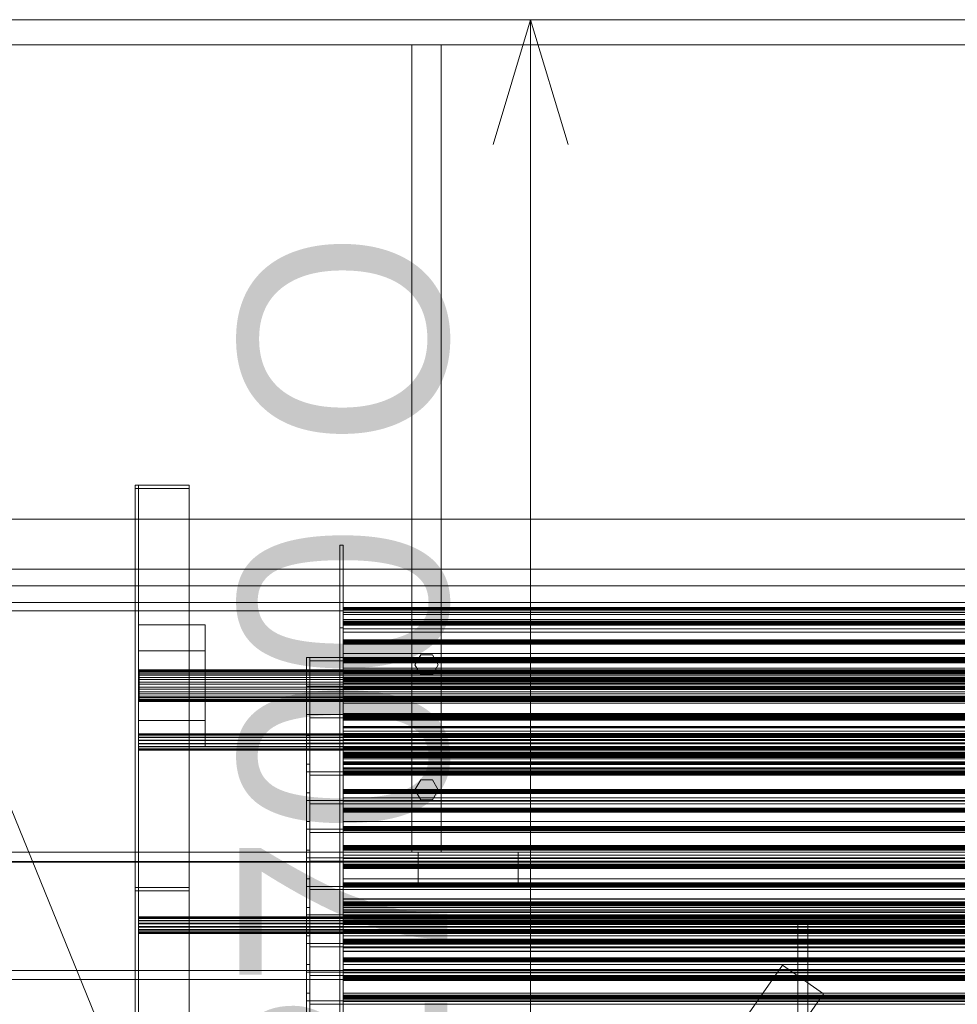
# Model space of a CAD drawing. Header units: millimetres. Extents: x -4738 to 65662, y -68080 to 6847.
# Tile 373 of 656: x -1639 to -513, y -32883 to -31700. Entities that reach past the tile are written whole.
import ezdxf

# ---------------------------------------------------------------- set-up
doc = ezdxf.new("R2010")
doc.units = ezdxf.units.MM
for name, color, linetype, lineweight in [('COTAS_O', 1, 'Continuous', 0), ('frontal_C03', 7, 'Continuous', 0), ('frontal_C03-dry', 7, 'Continuous', 0), ('frontal_dosificador', 7, 'Continuous', 0), ('frontal_tolva', 7, 'Continuous', 0)]:
    doc.layers.add(name, color=color, linetype=linetype, lineweight=lineweight)
doc.dimstyles.new('R19_100', dxfattribs={"dimtxt": 250, "dimasz": 150, "dimexe": 150, "dimexo": 80, "dimgap": 100, "dimtad": 1, "dimtih": 1, "dimtoh": 1, "dimdsep": 46, "dimcen": 0.09, "dimadec": 0, "dimazin": 0, "dimtfac": 1, "dimtdec": 4, "dimtofl": 0, "dimtmove": 0, "dimatfit": 3, "dimfxl": 1, "dimtolj": 1, "dimtzin": 0, "dimarcsym": 0})

# ---------------------------------------------------------------- blocks, each defined once
blk = doc.blocks.new('DIM_R31_47')
at = {"layer": 'COTAS_O'}
for p, q in [((-1725, -31700), (-1025, -31700)), ((-1025, -31700), (-1070, -31850)), ((-1025, -34400), (-1025, -31700)), ((-1025, -31700), (-980, -31850)), ((-1025, -34400), (-1070, -34250)), ((-1025, -34400), (-980, -34250)), ((-1725, -34400), (-1025, -34400))]:
    blk.add_line(p, q, dxfattribs=at)
blk.add_text('2700 O', height=250, rotation=90, dxfattribs=at).set_placement((-1125, -33050))

msp = doc.modelspace()

# ---------------------------------------------------------------- linework, layer by layer
at = {"layer": 'frontal_C03'}
for p, q in [((-1500, -34954.179), (-1500, -32259.264)), ((-1500, -32259.264), (-1496, -32259.264)), ((-1500, -32746.492), (-1500, -32259.264)), ((-1500, -32259.264), (-1435, -32259.264)), ((-1500, -32263.162), (-1500, -32259.264)), ((-1435, -32263.162), (-1500, -32263.162)), ((-1500, -32263.162), (-1500, -34958.077)), ((-1496, -32259.264), (-1496, -34954.179)), ((-1496, -32259.264), (-1496, -32746.492)), ((-1435, -32259.264), (-1435, -34954.179)), ((-1435, -32259.264), (-1435, -32263.162)), ((-1435, -34958.077), (-1435, -32263.162)), ((-1254, -34946.422), (-1254, -32331.232)), ((-1254, -32331.232), (-1250, -32331.232)), ((-1254, -32430.626), (-1254, -32331.232)), ((-1250, -32331.232), (-1250, -34946.422)), ((-1250, -32331.232), (-1250, -32430.626)), ((-1250, -32407.295), (-1250, -32406.043)), ((-1250, -32406.043), (-1250, -32408.401)), ((1250, -32406.043), (-1250, -32406.043)), ((-1250, -32412.11), (-1250, -32407.295)), ((1250, -32407.295), (-1250, -32407.295)), ((-1250, -32408.401), (-1250, -32414.28)), ((1250, -32408.401), (-1250, -32408.401)), ((-1250, -32420.303), (-1250, -32412.11)), ((1250, -32412.11), (-1250, -32412.11)), ((-1250, -32414.28), (-1250, -32423.452)), ((1250, -32414.28), (-1250, -32414.28)), ((-1496, -32458.227), (-1496, -32426.787)), ((-1496, -32426.787), (-1416, -32426.787)), ((-1496, -32541.773), (-1496, -32426.787)), ((-1416, -32426.787), (-1416, -32458.227)), ((-1416, -32426.787), (-1416, -32541.773)), ((-1250, -32431.558), (-1250, -32420.303)), ((1250, -32420.303), (-1250, -32420.303)), ((-1250, -32422.892), (-1250, -32422.576)), ((-1250, -32422.576), (-1250, -32423.686)), ((1250, -32422.576), (-1250, -32422.576)), ((-1250, -32424.451), (-1250, -32422.892)), ((1250, -32422.892), (-1250, -32422.892)), ((-1250, -32423.452), (-1250, -32435.566)), ((1250, -32423.452), (-1250, -32423.452)), ((-1250, -32423.686), (-1250, -32425.573)), ((1250, -32423.686), (-1250, -32423.686)), ((-1250, -32426.338), (-1250, -32424.451)), ((-1250, -32424.451), (1250, -32424.451)), ((-1250, -32425.573), (-1250, -32427.132)), ((1250, -32425.573), (-1250, -32425.573)), ((-1250, -32427.448), (-1250, -32426.338)), ((1250, -32426.338), (-1250, -32426.338)), ((-1250, -32427.132), (-1250, -32427.448)), ((1250, -32427.132), (-1250, -32427.132)), ((1250, -32427.448), (-1250, -32427.448)), ((-1250, -32430.626), (-1254, -32430.626)), ((-1254, -32430.626), (-1254, -35045.817)), ((-1250, -35045.817), (-1250, -32430.626)), ((-1250, -32445.443), (-1250, -32431.558)), ((1250, -32431.558), (-1250, -32431.558)), ((-1250, -32435.566), (-1250, -32450.157)), ((1250, -32435.566), (-1250, -32435.566)), ((-1250, -32445.35), (-1250, -32445.033)), ((-1250, -32445.033), (-1250, -32446.144)), ((1250, -32445.033), (-1250, -32445.033)), ((-1250, -32446.908), (-1250, -32445.35)), ((1250, -32445.35), (-1250, -32445.35)), ((-1250, -32461.425), (-1250, -32445.443)), ((1250, -32445.443), (-1250, -32445.443)), ((-1250, -32446.144), (-1250, -32448.031)), ((1250, -32446.144), (-1250, -32446.144)), ((-1250, -32448.795), (-1250, -32446.908)), ((-1250, -32446.908), (1250, -32446.908)), ((-1250, -32448.031), (-1250, -32449.589)), ((1250, -32448.031), (-1250, -32448.031)), ((-1250, -32449.906), (-1250, -32448.795)), ((1250, -32448.795), (-1250, -32448.795)), ((-1250, -32449.589), (-1250, -32449.906)), ((1250, -32449.589), (-1250, -32449.589)), ((1250, -32449.906), (-1250, -32449.906)), ((-1250, -32450.157), (-1250, -32466.663)), ((1250, -32450.157), (-1250, -32450.157)), ((-1416, -32458.227), (-1496, -32458.227)), ((-1496, -32458.227), (-1496, -32573.213)), ((-1416, -32573.213), (-1416, -32458.227)), ((-1250, -32478.89), (-1250, -32461.425)), ((1250, -32461.425), (-1250, -32461.425)), ((-1250, -32466.663), (-1250, -32484.45)), ((1250, -32466.663), (-1250, -32466.663)), ((-1250, -32467.808), (-1250, -32467.491)), ((-1250, -32467.491), (-1250, -32468.602)), ((1250, -32467.491), (-1250, -32467.491)), ((-1250, -32469.366), (-1250, -32467.808)), ((1250, -32467.808), (-1250, -32467.808)), ((-1250, -32468.602), (-1250, -32470.489)), ((1250, -32468.602), (-1250, -32468.602)), ((-1250, -32471.253), (-1250, -32469.366)), ((-1250, -32469.366), (1250, -32469.366)), ((-1250, -32470.489), (-1250, -32472.047)), ((1250, -32470.489), (-1250, -32470.489)), ((-1250, -32472.363), (-1250, -32471.253)), ((1250, -32471.253), (-1250, -32471.253)), ((-1250, -32472.047), (-1250, -32472.363)), ((1250, -32472.047), (-1250, -32472.047)), ((1250, -32472.363), (-1250, -32472.363)), ((-1495, -32482.513), (-1495, -32481.073)), ((-1495, -32481.073), (-1495, -32481.485)), ((1495, -32481.073), (-1495, -32481.073)), ((-1495, -32481.485), (-1495, -32483.71)), ((1495, -32481.485), (-1495, -32481.485)), ((-1495, -32485.665), (-1495, -32482.513)), ((1495, -32482.513), (-1495, -32482.513)), ((-1495, -32483.71), (-1495, -32487.529)), ((1495, -32483.71), (-1495, -32483.71)), ((-1495, -32490.221), (-1495, -32485.665)), ((1495, -32485.665), (-1495, -32485.665)), ((-1495, -32487.529), (-1495, -32492.569)), ((1495, -32487.529), (-1495, -32487.529)), ((-1250, -32497.166), (-1250, -32478.89)), ((-1250, -32478.89), (1250, -32478.89)), ((-1250, -32484.45), (-1250, -32502.834)), ((1250, -32484.45), (-1250, -32484.45)), ((-1495, -32495.733), (-1495, -32490.221)), ((1495, -32490.221), (-1495, -32490.221)), ((-1495, -32492.569), (-1495, -32498.337)), ((1495, -32492.569), (-1495, -32492.569)), ((-1495, -32501.663), (-1495, -32495.733)), ((-1495, -32495.733), (1495, -32495.733)), ((-1495, -32498.337), (-1495, -32504.267)), ((1495, -32498.337), (-1495, -32498.337)), ((-1250, -32490.265), (-1250, -32489.949)), ((-1250, -32489.949), (-1250, -32491.059)), ((1250, -32489.949), (-1250, -32489.949)), ((-1250, -32491.823), (-1250, -32490.265)), ((1250, -32490.265), (-1250, -32490.265)), ((-1250, -32491.059), (-1250, -32492.946)), ((1250, -32491.059), (-1250, -32491.059)), ((-1250, -32493.71), (-1250, -32491.823)), ((-1250, -32491.823), (1250, -32491.823)), ((-1250, -32492.946), (-1250, -32494.504)), ((1250, -32492.946), (-1250, -32492.946)), ((-1250, -32494.821), (-1250, -32493.71)), ((1250, -32493.71), (-1250, -32493.71)), ((-1250, -32494.504), (-1250, -32494.821)), ((1250, -32494.504), (-1250, -32494.504)), ((1250, -32494.821), (-1250, -32494.821)), ((-1250, -32515.55), (-1250, -32497.166)), ((1250, -32497.166), (-1250, -32497.166)), ((-1495, -32507.431), (-1495, -32501.663)), ((1495, -32501.663), (-1495, -32501.663)), ((-1495, -32504.267), (-1495, -32509.779)), ((1495, -32504.267), (-1495, -32504.267)), ((-1495, -32512.471), (-1495, -32507.431)), ((1495, -32507.431), (-1495, -32507.431)), ((-1495, -32509.779), (-1495, -32514.335)), ((1495, -32509.779), (-1495, -32509.779)), ((-1495, -32516.29), (-1495, -32512.471)), ((1495, -32512.471), (-1495, -32512.471)), ((-1250, -32502.834), (-1250, -32521.11)), ((1250, -32502.834), (-1250, -32502.834)), ((-1250, -32512.723), (-1250, -32512.406)), ((-1250, -32512.406), (-1250, -32513.517)), ((1250, -32512.406), (-1250, -32512.406)), ((-1495, -32514.335), (-1495, -32517.487)), ((1495, -32514.335), (-1495, -32514.335)), ((-1495, -32518.515), (-1495, -32516.29)), ((1495, -32516.29), (-1495, -32516.29)), ((-1495, -32517.487), (-1495, -32518.927)), ((1495, -32517.487), (-1495, -32517.487)), ((-1495, -32518.927), (-1495, -32518.515)), ((1495, -32518.515), (-1495, -32518.515)), ((1495, -32518.927), (-1495, -32518.927)), ((-1250, -32514.281), (-1250, -32512.723)), ((1250, -32512.723), (-1250, -32512.723)), ((-1250, -32513.517), (-1250, -32515.404)), ((1250, -32513.517), (-1250, -32513.517)), ((-1250, -32516.168), (-1250, -32514.281)), ((-1250, -32514.281), (1250, -32514.281)), ((-1250, -32515.404), (-1250, -32516.962)), ((1250, -32515.404), (-1250, -32515.404)), ((-1250, -32533.337), (-1250, -32515.55)), ((1250, -32515.55), (-1250, -32515.55)), ((-1250, -32517.279), (-1250, -32516.168)), ((1250, -32516.168), (-1250, -32516.168)), ((-1250, -32516.962), (-1250, -32517.279)), ((1250, -32516.962), (-1250, -32516.962)), ((1250, -32517.279), (-1250, -32517.279)), ((-1250, -32521.11), (-1250, -32538.575)), ((1250, -32521.11), (-1250, -32521.11)), ((-1250, -32549.843), (-1250, -32533.337)), ((1250, -32533.337), (-1250, -32533.337)), ((-1250, -32535.181), (-1250, -32534.864)), ((-1250, -32534.864), (-1250, -32535.974)), ((1250, -32534.864), (-1250, -32534.864)), ((-1250, -32536.739), (-1250, -32535.181)), ((1250, -32535.181), (-1250, -32535.181)), ((-1250, -32535.974), (-1250, -32537.862)), ((1250, -32535.974), (-1250, -32535.974)), ((-1250, -32540.461), (-1250, -32536.033)), ((-1250, -32536.033), (-1250, -32536.41)), ((1250, -32536.033), (-1250, -32536.033)), ((-1416, -32541.773), (-1496, -32541.773)), ((-1496, -32541.773), (-1496, -32573.213)), ((-1416, -32573.213), (-1416, -32541.773)), ((-1250, -32536.41), (-1250, -32541.533)), ((1250, -32536.41), (-1250, -32536.41)), ((-1250, -32538.626), (-1250, -32536.739)), ((-1250, -32536.739), (1250, -32536.739)), ((-1250, -32537.862), (-1250, -32539.42)), ((1250, -32537.862), (-1250, -32537.862)), ((-1250, -32538.575), (-1250, -32554.557)), ((1250, -32538.575), (-1250, -32538.575)), ((-1250, -32539.736), (-1250, -32538.626)), ((1250, -32538.626), (-1250, -32538.626)), ((-1250, -32539.42), (-1250, -32539.736)), ((1250, -32539.42), (-1250, -32539.42)), ((1250, -32539.736), (-1250, -32539.736)), ((-1250, -32549.02), (-1250, -32540.461)), ((1250, -32540.461), (-1250, -32540.461)), ((-1250, -32541.533), (-1250, -32550.624)), ((1250, -32541.533), (-1250, -32541.533)), ((-1496, -32559.114), (-1496, -32557.73)), ((-1496, -32557.73), (-1496, -32557.848)), ((1496, -32557.73), (-1496, -32557.73)), ((-1496, -32557.848), (-1496, -32559.449)), ((1496, -32557.848), (-1496, -32557.848)), ((-1496, -32561.788), (-1496, -32559.114)), ((1496, -32559.114), (-1496, -32559.114)), ((-1496, -32559.449), (-1496, -32562.29)), ((1496, -32559.449), (-1496, -32559.449)), ((-1250, -32560.406), (-1250, -32549.02)), ((1250, -32549.02), (-1250, -32549.02)), ((-1250, -32564.434), (-1250, -32549.843)), ((1250, -32549.843), (-1250, -32549.843)), ((-1250, -32550.624), (-1250, -32562.299)), ((1250, -32550.624), (-1250, -32550.624)), ((-1250, -32554.557), (-1250, -32568.442)), ((1250, -32554.557), (-1250, -32554.557)), ((-1250, -32557.638), (-1250, -32557.322)), ((-1250, -32557.322), (-1250, -32558.432)), ((1250, -32557.322), (-1250, -32557.322)), ((-1250, -32559.196), (-1250, -32557.638)), ((1250, -32557.638), (-1250, -32557.638)), ((-1250, -32558.432), (-1250, -32560.319)), ((1250, -32558.432), (-1250, -32558.432)), ((-1250, -32561.083), (-1250, -32559.196)), ((-1250, -32559.196), (1250, -32559.196)), ((-1496, -32565.346), (-1496, -32561.788)), ((1496, -32561.788), (-1496, -32561.788)), ((-1496, -32562.29), (-1496, -32565.938)), ((1496, -32562.29), (-1496, -32562.29)), ((-1496, -32569.246), (-1496, -32565.346)), ((-1496, -32565.346), (1496, -32565.346)), ((-1496, -32565.938), (-1496, -32569.838)), ((1496, -32565.938), (-1496, -32565.938)), ((-1496, -32572.895), (-1496, -32569.246)), ((1496, -32569.246), (-1496, -32569.246)), ((-1496, -32569.838), (-1496, -32573.396)), ((1496, -32569.838), (-1496, -32569.838)), ((-1250, -32560.319), (-1250, -32561.877)), ((1250, -32560.319), (-1250, -32560.319)), ((-1250, -32572.886), (-1250, -32560.406)), ((-1250, -32560.406), (1250, -32560.406)), ((-1250, -32562.194), (-1250, -32561.083)), ((1250, -32561.083), (-1250, -32561.083)), ((-1250, -32561.877), (-1250, -32562.194)), ((1250, -32561.877), (-1250, -32561.877)), ((1250, -32562.194), (-1250, -32562.194)), ((-1250, -32562.299), (-1250, -32574.779)), ((1250, -32562.299), (-1250, -32562.299)), ((-1250, -32576.548), (-1250, -32564.434)), ((1250, -32564.434), (-1250, -32564.434)), ((-1250, -32568.442), (-1250, -32579.697)), ((1250, -32568.442), (-1250, -32568.442)), ((-1496, -32575.736), (-1496, -32572.895)), ((1496, -32572.895), (-1496, -32572.895)), ((-1496, -32573.213), (-1416, -32573.213)), ((-1496, -32573.396), (-1496, -32576.071)), ((1496, -32573.396), (-1496, -32573.396)), ((-1496, -32577.337), (-1496, -32575.736)), ((1496, -32575.736), (-1496, -32575.736)), ((-1496, -32576.071), (-1496, -32577.454)), ((1496, -32576.071), (-1496, -32576.071)), ((-1496, -32577.454), (-1496, -32577.337)), ((1496, -32577.337), (-1496, -32577.337)), ((1496, -32577.454), (-1496, -32577.454)), ((-1250, -32584.56), (-1250, -32572.886)), ((1250, -32572.886), (-1250, -32572.886)), ((-1250, -32574.779), (-1250, -32586.165)), ((1250, -32574.779), (-1250, -32574.779)), ((-1250, -32585.72), (-1250, -32576.548)), ((1250, -32576.548), (-1250, -32576.548)), ((-1250, -32579.697), (-1250, -32587.89)), ((1250, -32579.697), (-1250, -32579.697)), ((-1250, -32580.096), (-1250, -32579.779)), ((-1250, -32579.779), (-1250, -32580.89)), ((1250, -32579.779), (-1250, -32579.779)), ((-1250, -32581.654), (-1250, -32580.096)), ((1250, -32580.096), (-1250, -32580.096)), ((-1250, -32580.89), (-1250, -32582.777)), ((1250, -32580.89), (-1250, -32580.89)), ((-1250, -32583.541), (-1250, -32581.654)), ((-1250, -32581.654), (1250, -32581.654)), ((-1250, -32582.777), (-1250, -32584.335)), ((1250, -32582.777), (-1250, -32582.777)), ((-1250, -32584.652), (-1250, -32583.541)), ((1250, -32583.541), (-1250, -32583.541)), ((-1250, -32584.335), (-1250, -32584.652)), ((1250, -32584.335), (-1250, -32584.335)), ((-1250, -32593.651), (-1250, -32584.56)), ((1250, -32584.56), (-1250, -32584.56)), ((1250, -32584.652), (-1250, -32584.652)), ((-1250, -32591.599), (-1250, -32585.72)), ((1250, -32585.72), (-1250, -32585.72)), ((-1250, -32586.165), (-1250, -32594.723)), ((1250, -32586.165), (-1250, -32586.165)), ((-1250, -32587.89), (-1250, -32592.705)), ((1250, -32587.89), (-1250, -32587.89)), ((-1250, -32593.957), (-1250, -32591.599)), ((1250, -32591.599), (-1250, -32591.599)), ((-1250, -32592.705), (-1250, -32593.957)), ((1250, -32592.705), (-1250, -32592.705)), ((-1250, -32598.775), (-1250, -32593.651)), ((1250, -32593.651), (-1250, -32593.651)), ((1250, -32593.957), (-1250, -32593.957)), ((-1250, -32594.723), (-1250, -32599.151)), ((1250, -32594.723), (-1250, -32594.723)), ((-1250, -32599.151), (-1250, -32598.775)), ((1250, -32598.775), (-1250, -32598.775)), ((1250, -32599.151), (-1250, -32599.151)), ((-1250, -32602.553), (-1250, -32602.237)), ((-1250, -32602.237), (-1250, -32603.347)), ((1250, -32602.237), (-1250, -32602.237)), ((-1250, -32604.112), (-1250, -32602.553)), ((1250, -32602.553), (-1250, -32602.553)), ((-1250, -32603.347), (-1250, -32605.234)), ((1250, -32603.347), (-1250, -32603.347)), ((-1250, -32605.999), (-1250, -32604.112)), ((-1250, -32604.112), (1250, -32604.112)), ((-1250, -32605.234), (-1250, -32606.793)), ((1250, -32605.234), (-1250, -32605.234)), ((-1250, -32607.109), (-1250, -32605.999)), ((1250, -32605.999), (-1250, -32605.999)), ((-1250, -32606.793), (-1250, -32607.109)), ((1250, -32606.793), (-1250, -32606.793)), ((1250, -32607.109), (-1250, -32607.109)), ((-1250, -32625.011), (-1250, -32624.694)), ((-1250, -32624.694), (-1250, -32625.805)), ((1250, -32624.694), (-1250, -32624.694)), ((-1250, -32626.569), (-1250, -32625.011)), ((1250, -32625.011), (-1250, -32625.011)), ((-1250, -32625.805), (-1250, -32627.692)), ((1250, -32625.805), (-1250, -32625.805)), ((-1250, -32628.456), (-1250, -32626.569)), ((-1250, -32626.569), (1250, -32626.569)), ((-1250, -32627.692), (-1250, -32629.25)), ((1250, -32627.692), (-1250, -32627.692)), ((-1250, -32629.567), (-1250, -32628.456)), ((1250, -32628.456), (-1250, -32628.456)), ((-1250, -32629.25), (-1250, -32629.567)), ((1250, -32629.25), (-1250, -32629.25)), ((1250, -32629.567), (-1250, -32629.567)), ((-1250, -32647.469), (-1250, -32647.152)), ((-1250, -32647.152), (-1250, -32648.263)), ((1250, -32647.152), (-1250, -32647.152)), ((-1250, -32649.027), (-1250, -32647.469)), ((1250, -32647.469), (-1250, -32647.469)), ((-1250, -32648.263), (-1250, -32650.15)), ((1250, -32648.263), (-1250, -32648.263)), ((-1250, -32650.914), (-1250, -32649.027)), ((-1250, -32649.027), (1250, -32649.027)), ((-1250, -32650.15), (-1250, -32651.708)), ((1250, -32650.15), (-1250, -32650.15)), ((-1250, -32652.024), (-1250, -32650.914)), ((1250, -32650.914), (-1250, -32650.914)), ((-1250, -32651.708), (-1250, -32652.024)), ((1250, -32651.708), (-1250, -32651.708)), ((1250, -32652.024), (-1250, -32652.024)), ((-1250, -32669.926), (-1250, -32669.61)), ((-1250, -32669.61), (-1250, -32670.72)), ((1250, -32669.61), (-1250, -32669.61)), ((-1250, -32671.484), (-1250, -32669.926)), ((1250, -32669.926), (-1250, -32669.926)), ((-1250, -32670.72), (-1250, -32672.607)), ((1250, -32670.72), (-1250, -32670.72)), ((-1250, -32673.371), (-1250, -32671.484)), ((-1250, -32671.484), (1250, -32671.484)), ((-1250, -32672.607), (-1250, -32674.165)), ((1250, -32672.607), (-1250, -32672.607)), ((-1250, -32674.482), (-1250, -32673.371)), ((1250, -32673.371), (-1250, -32673.371)), ((-1250, -32674.165), (-1250, -32674.482)), ((1250, -32674.165), (-1250, -32674.165)), ((1250, -32674.482), (-1250, -32674.482)), ((-1250, -32692.384), (-1250, -32692.067)), ((-1250, -32692.067), (-1250, -32693.178)), ((1250, -32692.067), (-1250, -32692.067)), ((-1250, -32693.942), (-1250, -32692.384)), ((1250, -32692.384), (-1250, -32692.384)), ((-1250, -32693.178), (-1250, -32695.065)), ((1250, -32693.178), (-1250, -32693.178)), ((-1250, -32695.829), (-1250, -32693.942)), ((-1250, -32693.942), (1250, -32693.942)), ((-1250, -32695.065), (-1250, -32696.623)), ((1250, -32695.065), (-1250, -32695.065)), ((-1250, -32696.94), (-1250, -32695.829)), ((1250, -32695.829), (-1250, -32695.829)), ((-1250, -32696.623), (-1250, -32696.94)), ((1250, -32696.623), (-1250, -32696.623)), ((1250, -32696.94), (-1250, -32696.94)), ((-1250, -32714.842), (-1250, -32714.525)), ((-1250, -32714.525), (-1250, -32715.636)), ((1250, -32714.525), (-1250, -32714.525)), ((-1250, -32716.4), (-1250, -32714.842)), ((1250, -32714.842), (-1250, -32714.842)), ((-1250, -32715.636), (-1250, -32717.523)), ((1250, -32715.636), (-1250, -32715.636)), ((-1250, -32718.287), (-1250, -32716.4)), ((-1250, -32716.4), (1250, -32716.4)), ((-1250, -32717.523), (-1250, -32719.081)), ((1250, -32717.523), (-1250, -32717.523)), ((-1250, -32719.397), (-1250, -32718.287)), ((1250, -32718.287), (-1250, -32718.287)), ((-1250, -32719.081), (-1250, -32719.397)), ((1250, -32719.081), (-1250, -32719.081)), ((1250, -32719.397), (-1250, -32719.397)), ((-1250, -32737.299), (-1250, -32736.983)), ((-1250, -32736.983), (-1250, -32738.093)), ((1250, -32736.983), (-1250, -32736.983)), ((-1250, -32738.857), (-1250, -32737.299)), ((1250, -32737.299), (-1250, -32737.299)), ((-1500, -35437.51), (-1500, -32742.595)), ((-1500, -32742.595), (-1435, -32742.595)), ((-1500, -32746.492), (-1500, -32742.595)), ((-1496, -32746.492), (-1500, -32746.492)), ((-1500, -32746.492), (-1500, -35441.408)), ((-1435, -32746.492), (-1500, -32746.492)), ((-1496, -35441.408), (-1496, -32746.492)), ((-1435, -32742.595), (-1435, -35437.51)), ((-1435, -32742.595), (-1435, -32746.492)), ((-1435, -35441.408), (-1435, -32746.492)), ((-1250, -32738.093), (-1250, -32739.98)), ((1250, -32738.093), (-1250, -32738.093)), ((-1250, -32740.744), (-1250, -32738.857)), ((-1250, -32738.857), (1250, -32738.857)), ((-1250, -32739.98), (-1250, -32741.538)), ((1250, -32739.98), (-1250, -32739.98)), ((-1250, -32741.855), (-1250, -32740.744)), ((1250, -32740.744), (-1250, -32740.744)), ((-1250, -32741.538), (-1250, -32741.855)), ((1250, -32741.538), (-1250, -32741.538)), ((1250, -32741.855), (-1250, -32741.855)), ((-1250, -32760.546), (-1250, -32756.118)), ((-1250, -32756.118), (-1250, -32756.494)), ((1250, -32756.118), (-1250, -32756.118)), ((-1250, -32756.494), (-1250, -32761.618)), ((1250, -32756.494), (-1250, -32756.494)), ((-1250, -32759.757), (-1250, -32759.44)), ((-1250, -32759.44), (-1250, -32760.551)), ((1250, -32759.44), (-1250, -32759.44)), ((-1250, -32761.315), (-1250, -32759.757)), ((1250, -32759.757), (-1250, -32759.757)), ((-1250, -32769.104), (-1250, -32760.546)), ((-1250, -32760.551), (-1250, -32762.438)), ((1250, -32760.551), (-1250, -32760.551)), ((-1250, -32763.202), (-1250, -32761.315)), ((-1250, -32761.315), (1250, -32761.315)), ((-1250, -32761.618), (-1250, -32770.709)), ((1250, -32761.618), (-1250, -32761.618)), ((-1250, -32762.438), (-1250, -32763.996)), ((1250, -32762.438), (-1250, -32762.438)), ((-1250, -32764.313), (-1250, -32763.202)), ((1250, -32763.202), (-1250, -32763.202)), ((-1250, -32763.996), (-1250, -32764.313)), ((1250, -32763.996), (-1250, -32763.996)), ((1250, -32764.313), (-1250, -32764.313)), ((-1250, -32780.49), (-1250, -32769.104)), ((1250, -32769.104), (-1250, -32769.104)), ((-1250, -32770.709), (-1250, -32782.383)), ((1250, -32770.709), (-1250, -32770.709)), ((-1496, -32779.198), (-1496, -32777.815)), ((-1496, -32777.815), (-1496, -32777.932)), ((1496, -32777.815), (-1496, -32777.815)), ((-1496, -32777.932), (-1496, -32779.534)), ((1496, -32777.932), (-1496, -32777.932)), ((-1496, -32781.873), (-1496, -32779.198)), ((1496, -32779.198), (-1496, -32779.198)), ((-1496, -32779.534), (-1496, -32782.374)), ((1496, -32779.534), (-1496, -32779.534)), ((-1496, -32785.431), (-1496, -32781.873)), ((1496, -32781.873), (-1496, -32781.873)), ((-1496, -32782.374), (-1496, -32786.023)), ((1496, -32782.374), (-1496, -32782.374)), ((-1250, -32792.971), (-1250, -32780.49)), ((-1250, -32780.49), (1250, -32780.49)), ((-1250, -32782.214), (-1250, -32781.898)), ((-1250, -32781.898), (-1250, -32783.008)), ((1250, -32781.898), (-1250, -32781.898)), ((-1250, -32783.773), (-1250, -32782.214)), ((1250, -32782.214), (-1250, -32782.214)), ((-1250, -32782.383), (-1250, -32794.863)), ((1250, -32782.383), (-1250, -32782.383)), ((-1250, -32783.008), (-1250, -32784.895)), ((1250, -32783.008), (-1250, -32783.008)), ((-1250, -32785.66), (-1250, -32783.773)), ((-1250, -32783.773), (1250, -32783.773)), ((-1496, -32789.331), (-1496, -32785.431)), ((-1496, -32785.431), (1496, -32785.431)), ((-1496, -32786.023), (-1496, -32789.923)), ((1496, -32786.023), (-1496, -32786.023)), ((-1496, -32792.979), (-1496, -32789.331)), ((1496, -32789.331), (-1496, -32789.331)), ((-1496, -32789.923), (-1496, -32793.481)), ((1496, -32789.923), (-1496, -32789.923)), ((-1496, -32795.82), (-1496, -32792.979)), ((1496, -32792.979), (-1496, -32792.979)), ((-1496, -32793.481), (-1496, -32796.155)), ((1496, -32793.481), (-1496, -32793.481)), ((-1496, -32797.421), (-1496, -32795.82)), ((1496, -32795.82), (-1496, -32795.82)), ((-1496, -32796.155), (-1496, -32797.539)), ((1496, -32796.155), (-1496, -32796.155)), ((-1250, -32784.895), (-1250, -32786.454)), ((1250, -32784.895), (-1250, -32784.895)), ((-1250, -32786.77), (-1250, -32785.66)), ((1250, -32785.66), (-1250, -32785.66)), ((-1250, -32786.454), (-1250, -32786.77)), ((1250, -32786.454), (-1250, -32786.454)), ((1250, -32786.77), (-1250, -32786.77)), ((-1250, -32804.645), (-1250, -32792.971)), ((1250, -32792.971), (-1250, -32792.971)), ((-1250, -32794.863), (-1250, -32806.249)), ((1250, -32794.863), (-1250, -32794.863)), ((-1496, -32797.539), (-1496, -32797.421)), ((1496, -32797.421), (-1496, -32797.421)), ((1496, -32797.539), (-1496, -32797.539)), ((-1250, -32804.672), (-1250, -32804.355)), ((-1250, -32804.355), (-1250, -32805.466)), ((1250, -32804.355), (-1250, -32804.355)), ((-1250, -32813.736), (-1250, -32804.645)), ((1250, -32804.645), (-1250, -32804.645)), ((-1250, -32806.23), (-1250, -32804.672)), ((1250, -32804.672), (-1250, -32804.672)), ((-1250, -32805.466), (-1250, -32807.353)), ((1250, -32805.466), (-1250, -32805.466)), ((-1250, -32808.117), (-1250, -32806.23)), ((-1250, -32806.23), (1250, -32806.23)), ((-1250, -32806.249), (-1250, -32814.808)), ((1250, -32806.249), (-1250, -32806.249)), ((-1250, -32807.353), (-1250, -32808.911)), ((1250, -32807.353), (-1250, -32807.353)), ((-1250, -32809.228), (-1250, -32808.117)), ((1250, -32808.117), (-1250, -32808.117)), ((-1250, -32808.911), (-1250, -32809.228)), ((1250, -32808.911), (-1250, -32808.911)), ((1250, -32809.228), (-1250, -32809.228)), ((-1250, -32818.86), (-1250, -32813.736)), ((1250, -32813.736), (-1250, -32813.736)), ((-1250, -32814.808), (-1250, -32819.236)), ((1250, -32814.808), (-1250, -32814.808)), ((-1250, -32819.236), (-1250, -32818.86)), ((1250, -32818.86), (-1250, -32818.86)), ((1250, -32819.236), (-1250, -32819.236)), ((-1250, -32827.13), (-1250, -32826.813)), ((-1250, -32826.813), (-1250, -32827.924)), ((1250, -32826.813), (-1250, -32826.813)), ((-1250, -32828.688), (-1250, -32827.13)), ((1250, -32827.13), (-1250, -32827.13)), ((-1250, -32827.924), (-1250, -32829.811)), ((1250, -32827.924), (-1250, -32827.924)), ((-1250, -32830.575), (-1250, -32828.688)), ((-1250, -32828.688), (1250, -32828.688)), ((-1250, -32829.811), (-1250, -32831.369)), ((1250, -32829.811), (-1250, -32829.811)), ((-1250, -32831.685), (-1250, -32830.575)), ((1250, -32830.575), (-1250, -32830.575)), ((-1250, -32831.369), (-1250, -32831.685)), ((1250, -32831.369), (-1250, -32831.369)), ((1250, -32831.685), (-1250, -32831.685)), ((-1250, -32849.587), (-1250, -32849.271)), ((-1250, -32849.271), (-1250, -32850.381)), ((1250, -32849.271), (-1250, -32849.271)), ((-1250, -32851.145), (-1250, -32849.587)), ((1250, -32849.587), (-1250, -32849.587)), ((-1250, -32850.381), (-1250, -32852.268)), ((1250, -32850.381), (-1250, -32850.381)), ((-1250, -32853.033), (-1250, -32851.145)), ((-1250, -32851.145), (1250, -32851.145)), ((-1250, -32852.268), (-1250, -32853.827)), ((1250, -32852.268), (-1250, -32852.268)), ((-1250, -32854.143), (-1250, -32853.033)), ((1250, -32853.033), (-1250, -32853.033)), ((-1250, -32853.827), (-1250, -32854.143)), ((1250, -32853.827), (-1250, -32853.827)), ((1250, -32854.143), (-1250, -32854.143)), ((-1250, -32872.045), (-1250, -32871.728)), ((-1250, -32871.728), (-1250, -32872.839)), ((1250, -32871.728), (-1250, -32871.728)), ((-1250, -32873.603), (-1250, -32872.045)), ((1250, -32872.045), (-1250, -32872.045)), ((-1250, -32872.839), (-1250, -32874.726)), ((1250, -32872.839), (-1250, -32872.839)), ((-1250, -32875.49), (-1250, -32873.603)), ((-1250, -32873.603), (1250, -32873.603)), ((-1250, -32874.726), (-1250, -32876.284)), ((1250, -32874.726), (-1250, -32874.726)), ((-1250, -32876.601), (-1250, -32875.49)), ((1250, -32875.49), (-1250, -32875.49)), ((-1250, -32876.284), (-1250, -32876.601)), ((1250, -32876.284), (-1250, -32876.284)), ((1250, -32876.601), (-1250, -32876.601))]:
    msp.add_line(p, q, dxfattribs=at)
at = {"layer": 'frontal_C03-dry'}
for p, q in [((-1294, -32466), (-1294, -32500.375)), ((-1294, -32560), (-1294, -32466)), ((-1294, -32466), (-1290, -32466)), ((-1290, -32500.375), (-1290, -32466)), ((-1290, -32466), (1290, -32466)), ((-1290, -32470), (-1290, -32466)), ((-1290, -32466), (-1290, -32560)), ((-1290, -32470), (-1290, -32504.375)), ((1290, -32470), (-1290, -32470)), ((-1294, -32500.375), (-1294, -32594.375)), ((-1294, -32500.375), (-1290, -32500.375)), ((-1294, -32500.375), (-1294, -32534.75)), ((1290, -32500.375), (-1290, -32500.375)), ((-1290, -32500.375), (-1290, -32504.375)), ((-1290, -32594.375), (-1290, -32500.375)), ((-1290, -32534.75), (-1290, -32500.375)), ((-1290, -32504.375), (1290, -32504.375)), ((-1290, -32504.375), (-1290, -32538.75)), ((-1294, -32534.75), (-1294, -32628.75)), ((-1294, -32534.75), (-1290, -32534.75)), ((-1294, -32534.75), (-1294, -32569.125)), ((1290, -32534.75), (-1290, -32534.75)), ((-1290, -32534.75), (-1290, -32538.75)), ((-1290, -32628.75), (-1290, -32534.75)), ((-1290, -32569.125), (-1290, -32534.75)), ((-1290, -32538.75), (1290, -32538.75)), ((-1290, -32538.75), (-1290, -32573.125)), ((-1294, -32594.375), (-1294, -32560)), ((-1290, -32560), (-1294, -32560)), ((-1294, -32569.125), (-1294, -32663.125)), ((-1294, -32569.125), (-1290, -32569.125)), ((-1294, -32569.125), (-1294, -32603.5)), ((-1290, -32560), (-1290, -32594.375)), ((1290, -32569.125), (-1290, -32569.125)), ((-1290, -32569.125), (-1290, -32573.125)), ((-1290, -32663.125), (-1290, -32569.125)), ((-1290, -32603.5), (-1290, -32569.125)), ((-1250, -32560), (-1250, -32594.375)), ((1250, -32560), (-1250, -32560)), ((-1250, -32560), (-1250, -32566)), ((-1250, -32600.375), (-1250, -32566)), ((-1250, -32566), (1250, -32566)), ((-1250, -32566), (-1250, -32570)), ((-1250, -32604.375), (-1250, -32570)), ((-1250, -32570), (1250, -32570)), ((-1290, -32573.125), (1290, -32573.125)), ((-1290, -32573.125), (-1290, -32607.5)), ((-1294, -32594.375), (-1290, -32594.375)), ((-1294, -32628.75), (-1294, -32594.375)), ((-1290, -32594.375), (-1290, -32628.75)), ((-1250, -32594.375), (1250, -32594.375)), ((-1250, -32600.375), (-1250, -32594.375)), ((-1250, -32594.375), (-1250, -32628.75)), ((-1294, -32603.5), (-1294, -32697.5)), ((-1294, -32603.5), (-1290, -32603.5)), ((-1294, -32603.5), (-1294, -32637.875)), ((1290, -32603.5), (-1290, -32603.5)), ((-1290, -32603.5), (-1290, -32607.5)), ((-1290, -32697.5), (-1290, -32603.5)), ((-1290, -32637.875), (-1290, -32603.5)), ((1250, -32600.375), (-1250, -32600.375)), ((-1250, -32604.375), (-1250, -32600.375)), ((-1250, -32634.75), (-1250, -32600.375)), ((1250, -32604.375), (-1250, -32604.375)), ((-1250, -32638.75), (-1250, -32604.375)), ((-1290, -32607.5), (1290, -32607.5)), ((-1290, -32607.5), (-1290, -32641.875)), ((-1294, -32628.75), (-1290, -32628.75)), ((-1294, -32663.125), (-1294, -32628.75)), ((-1290, -32628.75), (-1290, -32663.125)), ((-1250, -32628.75), (1250, -32628.75)), ((-1250, -32634.75), (-1250, -32628.75)), ((-1250, -32628.75), (-1250, -32663.125)), ((-1294, -32637.875), (-1294, -32731.875)), ((-1294, -32637.875), (-1290, -32637.875)), ((-1294, -32637.875), (-1294, -32672.25)), ((1290, -32637.875), (-1290, -32637.875)), ((-1290, -32637.875), (-1290, -32641.875)), ((-1290, -32731.875), (-1290, -32637.875)), ((-1290, -32672.25), (-1290, -32637.875)), ((-1290, -32641.875), (1290, -32641.875)), ((-1290, -32641.875), (-1290, -32676.25)), ((1250, -32634.75), (-1250, -32634.75)), ((-1250, -32638.75), (-1250, -32634.75)), ((-1250, -32669.125), (-1250, -32634.75)), ((1250, -32638.75), (-1250, -32638.75)), ((-1250, -32673.125), (-1250, -32638.75)), ((-1294, -32663.125), (-1290, -32663.125)), ((-1294, -32697.5), (-1294, -32663.125)), ((-1290, -32663.125), (-1290, -32697.5)), ((-1250, -32663.125), (1250, -32663.125)), ((-1250, -32669.125), (-1250, -32663.125)), ((-1250, -32663.125), (-1250, -32697.5)), ((-1294, -32672.25), (-1294, -32766.25)), ((-1294, -32672.25), (-1290, -32672.25)), ((-1294, -32672.25), (-1294, -32706.625)), ((1290, -32672.25), (-1290, -32672.25)), ((-1290, -32672.25), (-1290, -32676.25)), ((-1290, -32766.25), (-1290, -32672.25)), ((-1290, -32706.625), (-1290, -32672.25)), ((-1290, -32676.25), (1290, -32676.25)), ((-1290, -32676.25), (-1290, -32710.625)), ((1250, -32669.125), (-1250, -32669.125)), ((-1250, -32673.125), (-1250, -32669.125)), ((-1250, -32703.5), (-1250, -32669.125)), ((1250, -32673.125), (-1250, -32673.125)), ((-1250, -32707.5), (-1250, -32673.125)), ((-1294, -32697.5), (-1290, -32697.5)), ((-1294, -32731.875), (-1294, -32697.5)), ((-1290, -32697.5), (-1290, -32731.875)), ((-1250, -32697.5), (1250, -32697.5)), ((-1250, -32703.5), (-1250, -32697.5)), ((-1250, -32697.5), (-1250, -32731.875)), ((-1294, -32706.625), (-1294, -32800.625)), ((-1294, -32706.625), (-1290, -32706.625)), ((-1294, -32706.625), (-1294, -32741)), ((1290, -32706.625), (-1290, -32706.625)), ((-1290, -32706.625), (-1290, -32710.625)), ((-1290, -32800.625), (-1290, -32706.625)), ((-1290, -32741), (-1290, -32706.625)), ((-1290, -32710.625), (1290, -32710.625)), ((-1290, -32710.625), (-1290, -32745)), ((1250, -32703.5), (-1250, -32703.5)), ((-1250, -32707.5), (-1250, -32703.5)), ((-1250, -32737.875), (-1250, -32703.5)), ((1250, -32707.5), (-1250, -32707.5)), ((-1250, -32741.875), (-1250, -32707.5)), ((-1294, -32731.875), (-1290, -32731.875)), ((-1294, -32766.25), (-1294, -32731.875)), ((-1290, -32731.875), (-1290, -32766.25)), ((-1250, -32731.875), (1250, -32731.875)), ((-1250, -32737.875), (-1250, -32731.875)), ((-1250, -32731.875), (-1250, -32766.25)), ((-1294, -32741), (-1294, -32835)), ((-1294, -32741), (-1290, -32741)), ((-1294, -32741), (-1294, -32775.375)), ((1290, -32741), (-1290, -32741)), ((-1290, -32741), (-1290, -32745)), ((-1290, -32835), (-1290, -32741)), ((-1290, -32775.375), (-1290, -32741)), ((-1290, -32745), (1290, -32745)), ((-1290, -32745), (-1290, -32779.375)), ((1250, -32737.875), (-1250, -32737.875)), ((-1250, -32741.875), (-1250, -32737.875)), ((-1250, -32772.25), (-1250, -32737.875)), ((1250, -32741.875), (-1250, -32741.875)), ((-1250, -32776.25), (-1250, -32741.875)), ((-1294, -32766.25), (-1290, -32766.25)), ((-1294, -32800.625), (-1294, -32766.25)), ((-1290, -32766.25), (-1290, -32800.625)), ((-1250, -32766.25), (1250, -32766.25)), ((-1250, -32772.25), (-1250, -32766.25)), ((-1250, -32766.25), (-1250, -32800.625)), ((1250, -32772.25), (-1250, -32772.25)), ((-1250, -32776.25), (-1250, -32772.25)), ((-1250, -32806.625), (-1250, -32772.25)), ((-1294, -32775.375), (-1294, -32869.375)), ((-1294, -32775.375), (-1290, -32775.375)), ((-1294, -32775.375), (-1294, -32809.75)), ((1290, -32775.375), (-1290, -32775.375)), ((-1290, -32775.375), (-1290, -32779.375)), ((-1290, -32869.375), (-1290, -32775.375)), ((-1290, -32809.75), (-1290, -32775.375)), ((-1290, -32779.375), (1290, -32779.375)), ((-1290, -32779.375), (-1290, -32813.75)), ((1250, -32776.25), (-1250, -32776.25)), ((-1250, -32810.625), (-1250, -32776.25)), ((-1294, -32800.625), (-1290, -32800.625)), ((-1294, -32835), (-1294, -32800.625)), ((-1290, -32800.625), (-1290, -32835)), ((-1250, -32800.625), (1250, -32800.625)), ((-1250, -32806.625), (-1250, -32800.625)), ((-1250, -32800.625), (-1250, -32835)), ((1250, -32806.625), (-1250, -32806.625)), ((-1250, -32810.625), (-1250, -32806.625)), ((-1250, -32841), (-1250, -32806.625)), ((-1294, -32809.75), (-1294, -32903.75)), ((-1294, -32809.75), (-1290, -32809.75)), ((-1294, -32809.75), (-1294, -32844.125)), ((1290, -32809.75), (-1290, -32809.75)), ((-1290, -32809.75), (-1290, -32813.75)), ((-1290, -32903.75), (-1290, -32809.75)), ((-1290, -32844.125), (-1290, -32809.75)), ((-1290, -32813.75), (1290, -32813.75)), ((-1290, -32813.75), (-1290, -32848.125)), ((1250, -32810.625), (-1250, -32810.625)), ((-1250, -32845), (-1250, -32810.625)), ((-1294, -32835), (-1290, -32835)), ((-1294, -32869.375), (-1294, -32835)), ((-1290, -32835), (-1290, -32869.375)), ((-1250, -32835), (1250, -32835)), ((-1250, -32841), (-1250, -32835)), ((-1250, -32835), (-1250, -32869.375)), ((1250, -32841), (-1250, -32841)), ((-1250, -32845), (-1250, -32841)), ((-1250, -32875.375), (-1250, -32841)), ((-1294, -32844.125), (-1294, -32938.125)), ((-1294, -32844.125), (-1290, -32844.125)), ((-1294, -32844.125), (-1294, -32878.5)), ((1290, -32844.125), (-1290, -32844.125)), ((-1290, -32844.125), (-1290, -32848.125)), ((-1290, -32938.125), (-1290, -32844.125)), ((-1290, -32878.5), (-1290, -32844.125)), ((-1290, -32848.125), (1290, -32848.125)), ((-1290, -32848.125), (-1290, -32882.5)), ((1250, -32845), (-1250, -32845)), ((-1250, -32879.375), (-1250, -32845)), ((-1294, -32869.375), (-1290, -32869.375)), ((-1294, -32903.75), (-1294, -32869.375)), ((-1294, -32878.5), (-1294, -32972.5)), ((-1294, -32878.5), (-1290, -32878.5)), ((-1294, -32878.5), (-1294, -32912.875)), ((-1290, -32869.375), (-1290, -32903.75)), ((1290, -32878.5), (-1290, -32878.5)), ((-1290, -32878.5), (-1290, -32882.5)), ((-1290, -32972.5), (-1290, -32878.5)), ((-1290, -32912.875), (-1290, -32878.5)), ((-1250, -32869.375), (1250, -32869.375)), ((-1250, -32875.375), (-1250, -32869.375)), ((-1250, -32869.375), (-1250, -32903.75)), ((1250, -32875.375), (-1250, -32875.375)), ((-1250, -32879.375), (-1250, -32875.375)), ((-1250, -32909.75), (-1250, -32875.375)), ((-1290, -32882.5), (1290, -32882.5)), ((-1290, -32882.5), (-1290, -32916.875)), ((1250, -32879.375), (-1250, -32879.375)), ((-1250, -32913.75), (-1250, -32879.375))]:
    msp.add_line(p, q, dxfattribs=at)
at = {"layer": 'frontal_dosificador'}
for p, q in [((-230, -32300), (-1770, -32300)), ((-230, -32360), (-1770, -32360)), ((-250, -32380), (-1750, -32380)), ((-1180, -33800), (-1750, -32400)), ((-1750, -32400), (-250, -32400)), ((-250, -32410), (-1750, -32410))]:
    msp.add_line(p, q, dxfattribs=at)
at = {"layer": 'frontal_tolva'}
for p, q in [((-1725, -31700), (1725, -31700)), ((-1725, -31730), (1725, -31730)), ((-1167.5, -32700), (-1167.5, -31730)), ((-1167.5, -31730), (-1132.5, -31730)), ((-1132.5, -32700), (-1132.5, -31730)), ((-1164, -32475), (-1157, -32462.876)), ((-1157, -32462.876), (-1143, -32462.876)), ((-1143, -32462.876), (-1136, -32475)), ((-1157, -32487.124), (-1164, -32475)), ((-1136, -32475), (-1143, -32487.124)), ((-1143, -32487.124), (-1157, -32487.124)), ((-1164, -32625), (-1157, -32612.876)), ((-1157, -32612.876), (-1143, -32612.876)), ((-1143, -32612.876), (-1136, -32625)), ((-1157, -32637.124), (-1164, -32625)), ((-1136, -32625), (-1143, -32637.124)), ((-1143, -32637.124), (-1157, -32637.124)), ((-1821.5, -32700), (1821.5, -32700)), ((-1725, -32700), (1725, -32700)), ((-1132.5, -32700), (-1167.5, -32700)), ((-1040, -32700), (-1160, -32700)), ((-1160, -32740), (-1160, -32700)), ((-1040, -32740), (-1040, -32700)), ((-1821.5, -32711), (1821.5, -32711)), ((-1725, -32712), (1725, -32712)), ((-1040, -32740), (-1160, -32740)), ((-704, -32783), (-692, -32783)), ((-704, -32923), (-704, -32783)), ((-692, -32923), (-692, -32783)), ((-1821.5, -32842), (1821.5, -32842)), ((-1769.584, -34332.806), (-722.584, -32835.806)), ((-673.416, -32870.194), (-722.584, -32835.806)), ((-1821.5, -32853), (1821.5, -32853)), ((-1720.416, -34367.194), (-673.416, -32870.194))]:
    msp.add_line(p, q, dxfattribs=at)

# ---------------------------------------------------------------- dimensions: what is measured, and where the dimension line sits
at = {"layer": 'COTAS_O'}
dim = msp.add_aligned_dim(p1=(-1725, -34400), p2=(-1725, -31700), distance=-700, text='<> O', dimstyle='R19_100', dxfattribs=at)
dim.commit()
dim.dimension.update_dxf_attribs({"geometry": 'DIM_R31_47', "text_midpoint": (-1025, -33050)})

doc.saveas('drawing.dxf')
